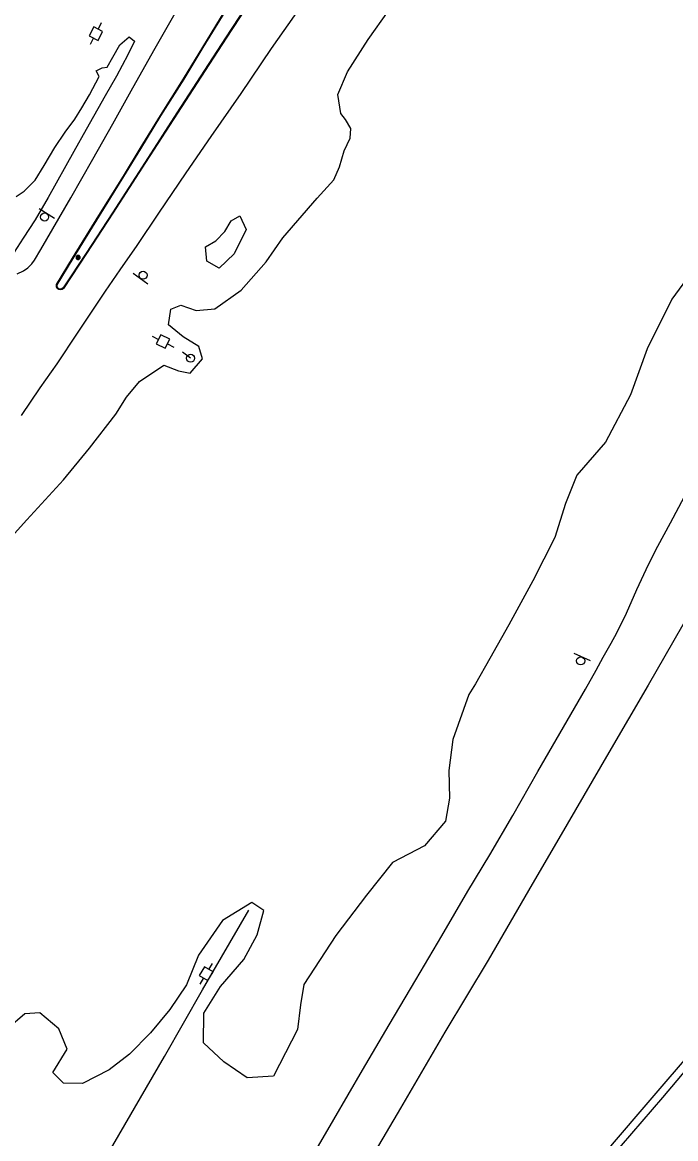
# Model space of a CAD drawing. Extents: x 2161152 to 2175754, y 602179 to 617749.
# Drawn here: x 2173464 to 2173787, y 615374 to 615927 of the extents above; entities that cross this region are included whole.
import ezdxf

# ---------------------------------------------------------------- set-up
doc = ezdxf.new("R2010")
doc.units = 0
for name, color, linetype in [('RD_EX_BldgApp_Post', 7, 'Continuous'), ('RD_EX_BldgApp_Sign', 7, 'Continuous'), ('RD_EX_Conc_Curb', 7, 'Continuous'), ('RD_EX_Fence_ChLk', 7, 'Continuous'), ('RD_EX_GuardRail', 7, 'Continuous'), ('RD_EX_Road', 7, 'Continuous'), ('RD_EX_UT', 7, 'Continuous'), ('RD_EX_VEG', 7, 'Continuous')]:
    doc.layers.add(name, color=color, linetype=linetype)

msp = doc.modelspace()

# ---------------------------------------------------------------- linework, layer by layer
at = {"layer": 'RD_EX_BldgApp_Post'}
for p, q in [((2173492.37, 615809.95), (2173491.24, 615811.09)), ((2173491.24, 615809.95), (2173492.37, 615811.09))]:
    msp.add_line(p, q, dxfattribs=at)
for points in [[(2173492.81, 615810.52), (2173492.8, 615810.67), (2173492.76, 615810.84), (2173492.68, 615811), (2173492.58, 615811.16), (2173492.44, 615811.29), (2173492.28, 615811.4), (2173492.1, 615811.48), (2173491.91, 615811.52), (2173491.72, 615811.52), (2173491.55, 615811.49), (2173491.39, 615811.43), (2173491.26, 615811.36), (2173491.13, 615811.26), (2173491.02, 615811.14), (2173490.92, 615810.99), (2173490.85, 615810.81), (2173490.81, 615810.62), (2173490.81, 615810.42), (2173490.85, 615810.23), (2173490.92, 615810.05), (2173491.02, 615809.9), (2173491.13, 615809.77), (2173491.26, 615809.68), (2173491.39, 615809.61), (2173491.55, 615809.55), (2173491.72, 615809.52), (2173491.91, 615809.52), (2173492.1, 615809.56), (2173492.28, 615809.64), (2173492.44, 615809.75), (2173492.58, 615809.88), (2173492.68, 615810.04), (2173492.76, 615810.2), (2173492.8, 615810.37), (2173492.81, 615810.52)], [(2173492.61, 615810.52), (2173492.6, 615810.64), (2173492.57, 615810.77), (2173492.51, 615810.9), (2173492.42, 615811.03), (2173492.31, 615811.14), (2173492.18, 615811.23), (2173492.04, 615811.29), (2173491.89, 615811.32), (2173491.74, 615811.32), (2173491.6, 615811.3), (2173491.48, 615811.25), (2173491.37, 615811.19), (2173491.27, 615811.12), (2173491.17, 615811.02), (2173491.1, 615810.89), (2173491.04, 615810.75), (2173491.01, 615810.6), (2173491.01, 615810.44), (2173491.04, 615810.29), (2173491.1, 615810.15), (2173491.17, 615810.02), (2173491.27, 615809.92), (2173491.37, 615809.85), (2173491.48, 615809.79), (2173491.6, 615809.74), (2173491.74, 615809.72), (2173491.89, 615809.72), (2173492.04, 615809.75), (2173492.18, 615809.81), (2173492.31, 615809.9), (2173492.42, 615810.01), (2173492.51, 615810.14), (2173492.57, 615810.27), (2173492.6, 615810.4), (2173492.61, 615810.52)]]:
    msp.add_lwpolyline(points, dxfattribs=at)
at = {"layer": 'RD_EX_BldgApp_Sign'}
for p, q in [((2173480.13, 615829.84), (2173472.5, 615834.62)), ((2173519.12, 615802.76), (2173526.38, 615797.43)), ((2173745.42, 615610.83), (2173737.23, 615614.56))]:
    msp.add_line(p, q, dxfattribs=at)
for centre in [(2173475.22, 615830.52), (2173523.96, 615801.71), (2173740.47, 615610.86)]:
    msp.add_circle(centre, 2, dxfattribs=at)
at = {"layer": 'RD_EX_Conc_Curb'}
for points in [[(2173578.24, 615939.32), (2173565.04, 615919), (2173554.64, 615902.95), (2173540.93, 615881.95), (2173525.19, 615857.51), (2173509, 615832.38), (2173496.03, 615812.53), (2173484.62, 615795.19), (2173483.93, 615794.65), (2173483.07, 615794.46), (2173482.21, 615794.66), (2173481.51, 615795.2), (2173481.12, 615795.99), (2173481.11, 615796.88), (2173481.19, 615797.15), (2173489.08, 615810.16), (2173502.13, 615831.34), (2173514.2, 615850.69), (2173522.58, 615864.41), (2173532.54, 615880.71), (2173543.96, 615898.83), (2173553.5, 615914.53), (2173566.39, 615935.66)], [(2173577.99, 615939.49), (2173564.79, 615919.16), (2173554.38, 615903.12), (2173540.68, 615882.11), (2173524.94, 615857.68), (2173508.75, 615832.55), (2173495.78, 615812.7), (2173484.4, 615795.4), (2173483.8, 615794.93), (2173483.07, 615794.77), (2173482.34, 615794.93), (2173481.75, 615795.4), (2173481.42, 615796.07), (2173481.41, 615796.84), (2173481.47, 615797.03), (2173489.34, 615810.01), (2173502.39, 615831.18), (2173514.46, 615850.53), (2173522.83, 615864.26), (2173532.8, 615880.55), (2173544.21, 615898.67), (2173553.76, 615914.38), (2173566.65, 615935.5)]]:
    msp.add_lwpolyline(points, dxfattribs=at)
at = {"layer": 'RD_EX_Fence_ChLk'}
msp.add_lwpolyline([(2173355.63, 615502.38), (2173341.84, 615477.91), (2173311.58, 615424.23), (2173279.17, 615366.05), (2173250.91, 615314.76), (2173215.5, 615251.65), (2173188.18, 615202.66), (2173161.58, 615155.19), (2173087.55, 615023.77), (2173205.02, 614957.05), (2173296.02, 615068.65), (2173468.11, 615299.84), (2173503.11, 615360.81), (2173534.6, 615415.1), (2173553.32, 615447.99), (2173576.24, 615487.44)], dxfattribs=at)
at = {"layer": 'RD_EX_GuardRail'}
msp.add_lwpolyline([(2174490.11, 616300.61), (2174474.86, 616276.82), (2174457.64, 616252.37), (2174428.19, 616212.04), (2174387.49, 616156.48), (2174342.42, 616096.4), (2174293.53, 616031.8), (2174251.87, 615976.93), (2174221.2, 615937.56), (2174202.23, 615913.04), (2174196.43, 615907.28), (2174191.69, 615899.21), (2174186.9, 615893.13), (2174164.19, 615863.99), (2174011.94, 615673.27), (2173971.78, 615624.15), (2173911.86, 615551.36), (2173869.12, 615499.84), (2173824.32, 615446.18), (2173780.9, 615394.83), (2173740.05, 615347.22), (2173682.74, 615281.27), (2173637.42, 615229.8), (2173587.67, 615173.54)], dxfattribs=at)
at = {"layer": 'RD_EX_Road'}
for points in [[(2173461.64, 615802.43), (2173464.71, 615803.8), (2173466.96, 615805.35), (2173468.86, 615807.27), (2173470.23, 615809.12), (2173473.41, 615814.44), (2173488.2, 615839.97), (2173499.17, 615859.18), (2173508.93, 615876.56), (2173518.83, 615894.47), (2173529.91, 615914.11), (2173542.42, 615935.99)], [(2173601.77, 615934.48), (2173587.27, 615913.9), (2173572.29, 615891.68), (2173557.42, 615870.41), (2173545.08, 615852.33), (2173531.64, 615832.39), (2173520.9, 615816.46), (2173512.45, 615804.44), (2173505.2, 615793.86), (2173491.28, 615773.07), (2173481.28, 615757.85), (2173472.89, 615745.96), (2173463.7, 615732.25)], [(2173601.97, 615355.81), (2173618.36, 615383.93), (2173632.56, 615408.37), (2173645.66, 615430.7), (2173658.9, 615453.02), (2173671.73, 615474.83), (2173684.7, 615496.83), (2173695.49, 615514.89), (2173706.95, 615534.26), (2173719.2, 615556.08), (2173731.91, 615578.09), (2173742.84, 615596.81), (2173748.12, 615606.31), (2173751.67, 615612.7), (2173755.5, 615619.62), (2173758.36, 615624.75), (2173763.14, 615634.48), (2173768.27, 615646.24), (2173774.04, 615658.56), (2173778.68, 615667.64), (2173784.9, 615679.23), (2173791.86, 615692.26)], [(2173733, 615344.47), (2173769.99, 615387.75), (2173801.79, 615424.87), (2173828.49, 615456.29), (2173854.1, 615486.83), (2173902.3, 615545.56), (2173932.36, 615581.68), (2173953.92, 615607.81), (2173981.23, 615640.54), (2174001.83, 615666.22), (2174002.7, 615666.95), (2174004.6, 615667.77), (2174007.72, 615669.66), (2174009.9, 615671.31), (2174011.83, 615673.25), (2174012.31, 615673.84)], [(2173794.78, 615635.22), (2173773.88, 615598.84), (2173754.43, 615565.57), (2173733.84, 615530.09), (2173714.7, 615497.26), (2173694.65, 615462.7), (2173673.31, 615427.08), (2173651.37, 615389.51), (2173633.41, 615358.94)]]:
    msp.add_lwpolyline(points, dxfattribs=at)
at = {"layer": 'RD_EX_UT'}
for p, q in [((2173499.51, 615924.61), (2173497.22, 615920.16)), ((2173503.95, 615922.32), (2173499.51, 615924.61)), ((2173503.25, 615926.54), (2173501.66, 615923.46)), ((2173497.22, 615920.16), (2173501.66, 615917.87)), ((2173499.42, 615919.11), (2173497.75, 615915.87)), ((2173501.66, 615917.87), (2173503.95, 615922.32)), ((2173528.5, 615771.52), (2173531.6, 615769.95)), ((2173532.72, 615772.26), (2173530.47, 615767.79)), ((2173537.19, 615770), (2173532.72, 615772.26)), ((2173534.93, 615765.54), (2173537.19, 615770)), ((2173530.47, 615767.79), (2173534.93, 615765.54)), ((2173535.97, 615767.75), (2173539.22, 615766.1)), ((2173547.46, 615760.64), (2173543.42, 615763.58)), ((2173558.16, 615461.16), (2173556.37, 615458.19)), ((2173554.3, 615459.48), (2173551.72, 615455.2)), ((2173551.72, 615455.2), (2173556, 615452.62)), ((2173558.58, 615456.9), (2173554.3, 615459.48)), ((2173556, 615452.62), (2173558.58, 615456.9)), ((2173553.85, 615454), (2173551.97, 615450.88))]:
    msp.add_line(p, q, dxfattribs=at)
msp.add_circle((2173547.46, 615760.64), 2, dxfattribs=at)
at = {"layer": 'RD_EX_VEG'}
for points in [[(2173859.54, 615937), (2173866.74, 615924.83), (2173866.45, 615908.63), (2173860.06, 615890.48), (2173852.22, 615877.63), (2173840.45, 615860.81), (2173826.19, 615843.92), (2173808.63, 615821.33), (2173785.58, 615789.94), (2173773.37, 615765.25), (2173765.15, 615742.57), (2173752.84, 615719.07), (2173738.61, 615702.73), (2173732.98, 615688.66), (2173727.68, 615671.83), (2173716.74, 615650.41), (2173704.87, 615628.61), (2173695.5, 615612.02), (2173688.47, 615599.44), (2173685.18, 615594.26)], [(2173454.21, 615667.15), (2173466.46, 615680.68), (2173484.58, 615700.44), (2173497.38, 615716.05), (2173510.46, 615732.98), (2173515.82, 615741.33), (2173522.22, 615749.14), (2173534.15, 615757.14), (2173541.47, 615754.42), (2173547.24, 615753.3), (2173553.37, 615760.33), (2173551.6, 615766.39), (2173543.78, 615771.22), (2173536.49, 615777.09), (2173537.64, 615784.96), (2173542.61, 615786.85), (2173550.18, 615784.29), (2173559.41, 615785.11), (2173572.53, 615794.24), (2173584.87, 615808.27), (2173593.07, 615820.17), (2173610.02, 615839.86), (2173618.29, 615848.99), (2173621.21, 615855.37), (2173623.52, 615863.21), (2173626.45, 615869.58), (2173626.83, 615874.31), (2173624.05, 615878.85), (2173621.76, 615881.81), (2173620.29, 615891.19), (2173625.05, 615902.39), (2173635.34, 615918.33), (2173645.45, 615932.55)], [(2173461.22, 615840.6), (2173465.13, 615843.38), (2173470.58, 615848.7), (2173475.01, 615856), (2173480.24, 615865), (2173485.39, 615872.5), (2173490.26, 615878.94), (2173493.68, 615884.48), (2173497.43, 615891.01), (2173502.27, 615900.02), (2173500.73, 615902.79), (2173503.7, 615904.27), (2173506.2, 615904.63), (2173508.96, 615909.66), (2173512.45, 615915.66), (2173517.03, 615919.62), (2173519.7, 615917.55), (2173516.46, 615910.75), (2173510.88, 615900.24), (2173505.25, 615890.45), (2173495.85, 615873.87), (2173489.74, 615862.97), (2173477.04, 615840.2), (2173470.6, 615829.1), (2173464.58, 615820.11), (2173460.16, 615813.2)], [(2173575.03, 615824.41), (2173569.06, 615812.33), (2173561.65, 615805.28), (2173555.55, 615808.73), (2173554.81, 615815.73), (2173559.89, 615818.76), (2173564.48, 615823.38), (2173567.51, 615828.57), (2173571.79, 615831.09), (2173575.03, 615824.41)], [(2173685.18, 615594.26), (2173677.29, 615572.01), (2173675.26, 615556.52), (2173675.62, 615542.83), (2173673.64, 615531.55), (2173663.24, 615519.31), (2173647.36, 615511.08), (2173634.55, 615494.94), (2173619.33, 615474.89), (2173603.54, 615450.65), (2173601.85, 615440.69), (2173600.38, 615428.36), (2173588.54, 615405.37), (2173575.4, 615404.48), (2173563.95, 615412.49), (2173553.83, 615421.8), (2173554, 615436.49), (2173562.3, 615449.77), (2173573.75, 615463.03), (2173580.46, 615475.29), (2173583.76, 615487.33), (2173577.76, 615491.34), (2173563.2, 615482.33), (2173551.44, 615465.13), (2173545.49, 615450.5), (2173537.2, 615438.26), (2173527.62, 615426.83), (2173517.26, 615416.2), (2173507.19, 615408.45), (2173493.99, 615401.78), (2173484.54, 615401.9), (2173479.36, 615407.21), (2173486.32, 615418.67), (2173482.24, 615428.69), (2173472.89, 615436.68), (2173465.53, 615436.24), (2173457.05, 615429)]]:
    msp.add_lwpolyline(points, dxfattribs=at)

doc.saveas('drawing.dxf')
